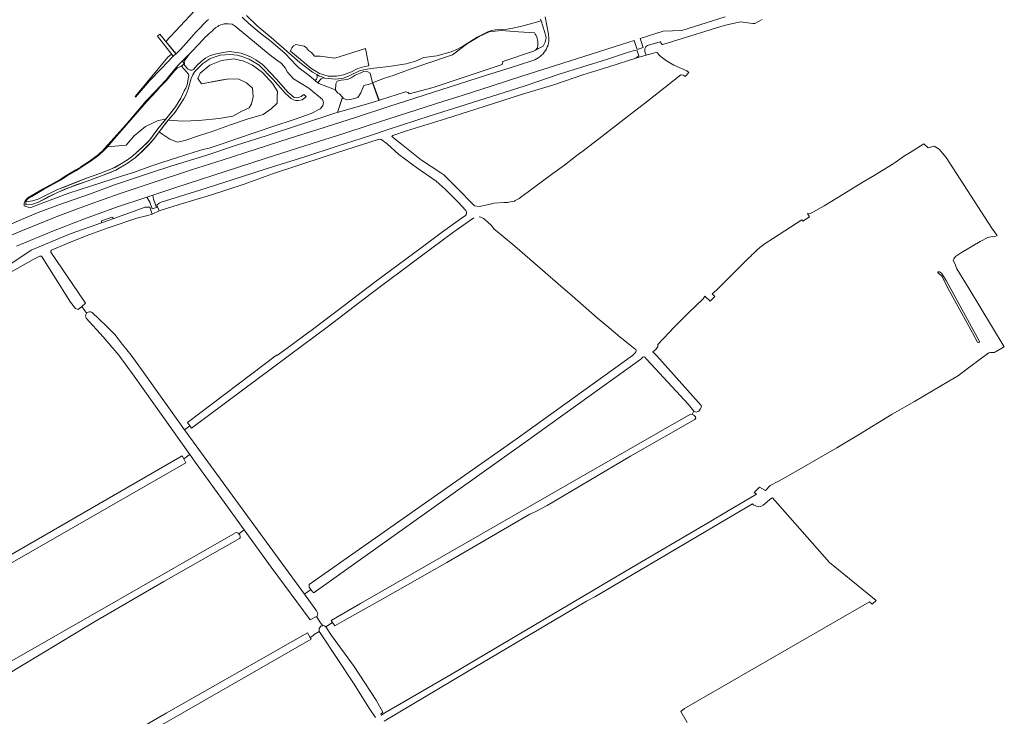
# Model space of a CAD drawing. Header units: metres. Extents: x 209813 to 223847, y 571801 to 587119.
# Tile 689 of 746: x 222332 to 222899, y 583792 to 584193. Entities that reach past the tile are written whole.
import ezdxf

# ---------------------------------------------------------------- set-up
doc = ezdxf.new("R2010")
doc.units = ezdxf.units.M
for name, color, linetype, lineweight in [('B-RO-GK-BESCHOEIING-G', 8, 'GK-BESCHOEIING', 0), ('B-RO-GR-BEPLANTING_CULTUUR_BOSPLANTSOEN-GV', 8, 'Continuous', 0), ('B-RO-GR-BEPLANTING_CULTUUR_HEESTERS-GV', 8, 'Continuous', 0), ('B-RO-GR-GRAS-GV', 8, 'Continuous', 0), ('B-RO-GR-GROENVOORZIENING-GV', 8, 'Continuous', 0), ('B-RO-KW-KUNSTWERK_STUW-GV', 8, 'Continuous', 0), ('B-RO-OG-TERREIN_CULTUURSCHEIDING-GV', 8, 'Continuous', 0), ('B-RO-OG-WEG-GV', 8, 'Continuous', 0), ('B-RO-VH-VERHARDING_HALFVERHARDING-GV', 8, 'Continuous', 0), ('B-RO-VH-VERHARDING_STRAATBAKSTEEN-GV', 8, 'Continuous', 0)]:
    doc.layers.add(name, color=color, linetype=linetype, lineweight=lineweight)
doc.linetypes.add('GK-BESCHOEIING', pattern='A,30,-5,[1,NLCS.shx,S=1,R=0,X=0,Y=0],-5', length=40)

msp = doc.modelspace()

# ---------------------------------------------------------------- linework, layer by layer
at = {"layer": 'B-RO-GK-BESCHOEIING-G', "flags": 128}
for points in [[(222511.642, 583847.099), (222512.362, 583846.001)], [(222512.362, 583846.001), (222513.657, 583844.027)]]:
    msp.add_lwpolyline(points, dxfattribs=at)
at = {"layer": 'B-RO-GR-BEPLANTING_CULTUUR_BOSPLANTSOEN-GV', "flags": 128}
for points in [[(222412.615, 584128.8), (222414.651, 584127.153), (222418.718, 584124.461), (222423.024, 584122.786), (222427.389, 584123.683), (222435.702, 584126.555), (222442.998, 584128.888), (222453.644, 584132.836), (222463.153, 584136.067), (222472.363, 584138.699), (222477.027, 584142.049), (222480.496, 584145.339), (222480.436, 584149.108), (222480.616, 584152.039), (222477.984, 584156.466), (222472.004, 584162.927), (222466.322, 584167.234), (222461.299, 584169.508), (222455.498, 584170.884), (222448.381, 584169.867), (222441.743, 584167.234), (222436.061, 584162.568), (222434.865, 584159.398), (222436.958, 584156.466), (222447.783, 584158.44), (222452.687, 584159.218), (222458.368, 584158.979), (222462.854, 584156.885), (222466.322, 584153.954), (222466.741, 584148.929), (222465.784, 584144.801), (222464.349, 584142.528), (222460.222, 584140.673), (222454.959, 584137.742), (222447.065, 584136.485), (222435.403, 584135.229), (222426.074, 584134.93), (222417.802, 584135.41), (222413.216, 584129.601)], [(222382.67, 584120.043), (222393.428, 584121.066), (222398.033, 584126.51), (222404.626, 584131.849), (222411.952, 584135.304), (222416.352, 584136.122), (222421.906, 584143.177), (222424.991, 584148.06), (222426.905, 584152.358), (222427.901, 584153.92), (222428.624, 584155.893), (222429.483, 584160.25), (222429.6, 584161.226), (222429.346, 584162.027), (222425.385, 584166.567), (222423.149, 584165.538), (222421.327, 584163.824), (222416.836, 584158.341), (222412.965, 584154.444), (222411.183, 584152.276), (222405.223, 584146.012), (222401.315, 584141.59), (222393.567, 584132.513), (222386.946, 584125.018)], [(222379.28, 584076.313), (222386.37, 584078.789), (222385.319, 584079.568), (222379.362, 584077.474)]]:
    msp.add_lwpolyline(points, close=True, dxfattribs=at)
at = {"layer": 'B-RO-GR-BEPLANTING_CULTUUR_HEESTERS-GV', "flags": 128}
for points in [[(222488.262, 584175.216), (222499.986, 584165.324), (222504.91, 584162.371), (222509.91, 584160.747), (222514.756, 584160.747), (222518.762, 584161.562), (222523.35, 584163.333), (222527.019, 584165.149), (222531.055, 584166.347), (222533.331, 584166.802), (222531.326, 584176.727), (222513.646, 584171.089), (222505.294, 584172.411), (222501.953, 584172.272), (222500.231, 584174.448), (222498.491, 584175.526), (222497.482, 584177.092), (222496.055, 584178.171), (222491.322, 584178.972), (222489.965, 584178.31), (222488.886, 584177.162), (222488.503, 584176.396)], [(222518.055, 584148.643), (222518.433, 584148.193), (222520.527, 584147.181), (222523.53, 584147.513), (222526.937, 584148.543), (222528.704, 584151.233), (222530.38, 584155.375), (222533.713, 584156.227), (222535.499, 584156.921), (222534.07, 584162.569), (222532.663, 584163.273), (222530.317, 584163.507), (222528.381, 584162.569), (222525.507, 584161.454), (222523.103, 584159.752), (222520.932, 584158.931), (222517.355, 584158.462), (222515.067, 584157.934), (222514.305, 584156.35), (222514.023, 584152.832), (222515.535, 584151.086), (222516.382, 584150.631)]]:
    msp.add_lwpolyline(points, close=True, dxfattribs=at)
at = {"layer": 'B-RO-GR-GRAS-GV', "flags": 128}
for points in [[(222547.064, 584126.603), (222546.477, 584126.066), (222552.994, 584120.796), (222563.665, 584112.41), (222574.771, 584105.19), (222576.564, 584103.929), (222586.602, 584093.865), (222591.521, 584088.834), (222594.204, 584086.067), (222597.052, 584085.7), (222603.112, 584087.114), (222605.565, 584087.55), (222611.019, 584088.067), (222613.319, 584088.104), (222613.72, 584088.151), (222617.124, 584088.881), (222617.576, 584089.079), (222619.884, 584090.415), (222628.073, 584096.469), (222639.326, 584104.705), (222645.958, 584109.617), (222652.389, 584114.481), (222658.217, 584118.848), (222667.523, 584126.074), (222682.039, 584137.385), (222693.791, 584146.464), (222703.735, 584154.203), (222713.077, 584161.497), (222714.493, 584161.31), (222715.576, 584160.649), (222717.708, 584163.011), (222716.468, 584163.895), (222708.947, 584167.188), (222704.75, 584169.585), (222701.684, 584171.888), (222700.563, 584172.899), (222699.504, 584174.327), (222698.756, 584174.682), (222696.952, 584173.943), (222694.249, 584173.359), (222693.053, 584172.864), (222687.133, 584171.253), (222671.576, 584166.217), (222656.646, 584161.517), (222640.492, 584156.091), (222621.217, 584150.253), (222599.72, 584143.231), (222577.405, 584136.299), (222555.073, 584129.293)], [(222861.081, 584047.915), (222861.344, 584048.056), (222862.024, 584048.006), (222863.253, 584047.235), (222865.906, 584043.043), (222884.974, 584008.391), (222885.085, 584007.666), (222884.976, 584007.443), (222884.429, 584007.362), (222883.917, 584007.569), (222881.146, 584012.928), (222867.694, 584037.295), (222863.47, 584045.56), (222861.494, 584047.361), (222861.005, 584047.685)], [(222720.455, 583967.784), (222717.441, 583971.707), (222693.537, 583997.629), (222692.266, 583998.885), (222691.254, 583999.015), (222690.069, 583997.745), (222622.639, 583949.268), (222501.765, 583863.235), (222501.38, 583863.253), (222500.771, 583863.725), (222499.838, 583865.129), (222496.171, 583862.313), (222503.2, 583852.69), (222503.992, 583851.21), (222503.606, 583849.664), (222503.168, 583849.431), (222505.419, 583845.761), (222506.781, 583844.199), (222507.345, 583844.353), (222508.463, 583843.576), (222512.362, 583846.001), (222511.642, 583847.099), (222528.456, 583857.049), (222647.582, 583925.399), (222718.634, 583966.01), (222719.536, 583965.886)]]:
    msp.add_lwpolyline(points, close=True, dxfattribs=at)
for points in [[(222589.123, 584083.36), (222584.673, 584088.216), (222577.321, 584095.673), (222572.156, 584100.299), (222561.472, 584107.649), (222550.539, 584115.732), (222543.802, 584121.752), (222540.125, 584124.512), (222538.612, 584124.312), (222520.021, 584118.267), (222507.564, 584114.239), (222478.325, 584104.66), (222461.461, 584098.625), (222442.173, 584092.197), (222424.139, 584086.843), (222412.612, 584083.3), (222408.452, 584081.381), (222405.905, 584080.467), (222400.182, 584079.098), (222383.086, 584073.434), (222370.473, 584068.815), (222359.551, 584064.407), (222350.529, 584060.528), (222350.161, 584060.015), (222350.149, 584059.443), (222369.319, 584031.202)], [(222508.463, 583843.576), (222511.811, 583838.644), (222524.765, 583820.692), (222537.523, 583801.365), (222541.31, 583794.394), (222540.199, 583793.161), (222540.557, 583792.639), (222542.428, 583793.911), (222581.401, 583816.533), (222681.573, 583875.747), (222729.436, 583903.766), (222739.358, 583909.799), (222756.63, 583920.064), (222755.32, 583920.844), (222758.425, 583924.019), (222761.895, 583922.122), (222764.591, 583925.036), (222768.956, 583927.259), (222772.165, 583928.946), (222802.823, 583946.739), (222815.331, 583954.22), (222834.752, 583965.994), (222847.558, 583973.402), (222863.168, 583982.531), (222873.011, 583988.378), (222877.244, 583991.579), (222886.941, 583998.988), (222890.539, 584001.422), (222891.364, 584001.649), (222893.779, 584001.649), (222893.911, 584001.781), (222894.738, 584002.178), (222898.938, 584004.758), (222899.381, 584004.774), (222879.061, 584038.191), (222871.979, 584049.868), (222871.346, 584051.96), (222869.877, 584054.764), (222870.313, 584055.653), (222871.343, 584056.826), (222874.641, 584059.171), (222885.423, 584065.505), (222889.918, 584067.77), (222892.343, 584068.482), (222893.556, 584068.223), (222895.306, 584069.068), (222892.125, 584073.268), (222865.799, 584113.881), (222861.83, 584118.776), (222859.052, 584120.496), (222855.545, 584119.548), (222853.015, 584121.726), (222845.103, 584116.904), (222841.847, 584114.914), (222836.487, 584110.98), (222835.285, 584110.283), (222823.415, 584103.068), (222817.456, 584099.485), (222804.534, 584091.522), (222795.52, 584086.099), (222789.009, 584082.367), (222787.107, 584081.523), (222786.057, 584081.625), (222787.187, 584079.853), (222783.232, 584077.291), (222782.803, 584077.961), (222766.334, 584067.442), (222761.678, 584064.302)], [(222593.711, 584079.117), (222582.178, 584071.167), (222562.857, 584056.68), (222534.611, 584035.652), (222509.242, 584016.285), (222487.526, 584000), (222431.166, 583958.082), (222430.241, 583959.354), (222427.213, 583957.128), (222440.557, 583938.608), (222483.098, 583880.21), (222496.171, 583862.313)], [(222430.241, 583959.354), (222428.88, 583961.225), (222480.157, 584000), (222480.718, 583999.973), (222488.382, 584005.704), (222497.399, 584012.331), (222500.154, 584014.324), (222519.037, 584028.744), (222537.024, 584042.341), (222550.136, 584052.017), (222564.253, 584062.537), (222575.808, 584071.071), (222585.831, 584078.418), (222588.932, 584080.571)], [(222686.6, 584003.734), (222678.141, 584010.437), (222670.331, 584016.936), (222665.059, 584021.469), (222650.487, 584034.211), (222643.971, 584039.852), (222633.427, 584048.969), (222617.462, 584062.869), (222609.602, 584069.369), (222605.373, 584072.845), (222604.035, 584074.854), (222600.106, 584078.279)], [(222367.925, 584028.128), (222365.867, 584026.314), (222364.398, 584026.992), (222361.486, 584030.667), (222345.183, 584056.587), (222344.728, 584057.025), (222343.717, 584057.183), (222339.991, 584055.196), (222319.083, 584043.523), (222303.308, 584034.277), (222285.281, 584024.08), (222269.927, 584015.44), (222254.817, 584007.229), (222239.724, 583998.291), (222225.608, 583990.098), (222211.411, 583981.684), (222198.002, 583974.355), (222186.897, 583967.645), (222186.422, 583967.09)], [(222748.639, 584052.545), (222733.581, 584037.514), (222731.135, 584035.428), (222732.535, 584033.915), (222729.962, 584031.093), (222726.795, 584034.055), (222725.935, 584032.46), (222717.483, 584024.357), (222709.482, 584016.352), (222699.718, 584006.206), (222699.781, 584005.033), (222698.564, 584003.393), (222696.94, 584001.921), (222698.778, 584000)], [(222369.319, 584031.202), (222370.086, 584030.033), (222367.925, 584028.128), (222370.748, 584024.267)], [(222373.974, 584024.728), (222382.003, 584017.047), (222387.013, 584011.933), (222391.427, 584006.293), (222396.489, 584000), (222403.242, 583990.394), (222427.213, 583957.128)], [(222430.221, 583942.741), (222398.055, 583988.03), (222389.282, 584000), (222380.318, 584010.646), (222370.484, 584021.34)], [(222499.838, 583865.129), (222499.021, 583866.491), (222498.903, 583867.885), (222618.174, 583951.704), (222685.126, 583999.891)], [(222685.126, 583999.891), (222686.735, 584001.332)], [(222698.778, 584000), (222699.163, 583999.591), (222724.743, 583971.119), (222724.876, 583970.308), (222724.218, 583968.973), (222723.397, 583967.869), (222721.954, 583967.218), (222720.455, 583967.784)], [(222719.536, 583965.886), (222720.499, 583965.507), (222721.525, 583964.601), (222721.691, 583963.908), (222721.081, 583963.021), (222683.956, 583941.816), (222636.078, 583913.489), (222629.585, 583909.901), (222626.068, 583908.525), (222578.33, 583880.537), (222539.954, 583858.9), (222520.384, 583847.895), (222513.657, 583844.027), (222512.362, 583846.001)], [(222258.255, 583785.399), (222273.417, 583794.523), (222283.232, 583799.963), (222298.797, 583808.128), (222308.68, 583813.089), (222320.718, 583820.078), (222456.575, 583897.79), (222457.247, 583897.896), (222457.951, 583897.522), (222458.341, 583897.133), (222461.547, 583899.43), (222432.947, 583938.903), (222430.221, 583942.741), (222426.724, 583940.29), (222427.882, 583938.032), (222243.43, 583832.169), (222242.479, 583833.902), (222239.117, 583833.211), (222240.471, 583830.19), (222217.895, 583816.926), (222217.09, 583816.453), (222241.201, 583768.165)], [(222242.479, 583833.902), (222241.476, 583835.729), (222425.849, 583941.997), (222426.724, 583940.29)], [(222716.711, 583788.387), (222712.954, 583794.789), (222715.146, 583796.458), (222821.684, 583857.919), (222823.248, 583856.514), (222825.633, 583858.708), (222820.38, 583862.977), (222798.694, 583880.654), (222768.651, 583914.618), (222765.763, 583917.824), (222765.332, 583917.649), (222760.5, 583913.614), (222759.177, 583912.926), (222757.537, 583912.662), (222754.944, 583913.773), (222754.283, 583914.467), (222704.117, 583884.765), (222663.466, 583860.831), (222658.641, 583858.352), (222589.581, 583817.408), (222542.214, 583789.13)], [(222458.341, 583897.133), (222458.928, 583896.549), (222459.186, 583895.446), (222459.196, 583894.724), (222458.768, 583894.429), (222415.288, 583869.706), (222374.896, 583846.138), (222324.087, 583815.578), (222305.655, 583805.819), (222304.557, 583804.898), (222304.244, 583803.547), (222315.366, 583784.243)], [(222503.168, 583849.431), (222499.593, 583847.63), (222477.09, 583877.978), (222461.547, 583899.43)], [(222537.144, 583791.347), (222533.575, 583796.612), (222524.475, 583811.181), (222505.566, 583839.416), (222504.774, 583840.931), (222501.451, 583838.987), (222501.693, 583838.687), (222499.475, 583837.414), (222500.027, 583836.421), (222402.433, 583780.389)], [(222504.774, 583840.931), (222504.771, 583842.654), (222505.667, 583843.895), (222506.781, 583844.199)], [(222320.017, 583737.879), (222416.504, 583793.742), (222497.998, 583840.073), (222499.475, 583837.414)]]:
    msp.add_lwpolyline(points, dxfattribs=at)
at = {"layer": 'B-RO-GR-GRAS-GV'}
for points in [[(222588.932, 584080.571, 0.2151129), (222589.586, 584081.656)], [(222589.586, 584081.656, 0.1920722), (222589.123, 584083.36)], [(222600.106, 584078.279, 0.1537141), (222596.915, 584079.698)], [(222761.678, 584064.302, 0.0425939), (222755.804, 584059.583)], [(222755.804, 584059.583, 0.0048621), (222748.639, 584052.545)], [(222686.735, 584001.332, 0.4649294), (222686.623, 584003.754)]]:
    msp.add_lwpolyline(points, format="xyb", dxfattribs=at)
msp.add_arc((222372.629, 584022.621), 2.5, 57.45756, 211.99438, dxfattribs=at)
at = {"layer": 'B-RO-GR-GROENVOORZIENING-GV', "flags": 128}
msp.add_lwpolyline([(222420.561, 584172.284), (222419.603, 584173.524), (222417.455, 584171.711), (222399.811, 584150.384), (222398.692, 584148.994), (222398.817, 584148.845), (222398.958, 584148.739), (222407.038, 584158.186), (222413.959, 584165.292)], close=True, dxfattribs=at)
at = {"layer": 'B-RO-KW-KUNSTWERK_STUW-GV', "flags": 128}
for points in [[(222535.499, 584156.921), (222539.046, 584146.877), (222539.254, 584146.945), (222535.683, 584156.992)], [(222517.322, 584146.451), (222515.242, 584139.838), (222518.16, 584148.518), (222518.055, 584148.643)]]:
    msp.add_lwpolyline(points, close=True, dxfattribs=at)
at = {"layer": 'B-RO-OG-TERREIN_CULTUURSCHEIDING-GV', "flags": 128}
for points in [[(222441.14, 584207.38), (222416.338, 584180.738), (222422.244, 584173.716), (222424.739, 584176.189), (222428.098, 584179.792), (222430.894, 584183.133), (222433.622, 584186.164), (222434.253, 584186.741), (222439.969, 584192.594), (222440.861, 584193.429)], [(222460.276, 584194.776), (222464.121, 584191.168), (222470.414, 584186.005), (222476.957, 584180.691), (222484.948, 584174.023), (222491.887, 584166.759), (222492.936, 584165.657), (222497.381, 584162.297), (222500.078, 584160.291), (222501.897, 584158.623), (222502.414, 584158.229), (222503.094, 584159.085), (222503.477, 584159.818), (222503.553, 584160.749), (222503.434, 584161.687), (222500.949, 584163.089), (222493.492, 584168.663), (222477.022, 584183.013), (222469.016, 584189.838), (222462.765, 584195.826)], [(222425.818, 584169.48), (222423.286, 584166.87), (222417.831, 584160.358), (222416.503, 584158.629), (222412.64, 584154.74), (222410.855, 584152.569), (222404.904, 584146.314), (222400.982, 584141.877), (222393.235, 584132.801), (222386.614, 584125.306), (222381.113, 584119.044), (222380.25, 584118.258), (222377.507, 584115.602), (222373.104, 584112.372), (222367.139, 584108.466), (222364.612, 584106.806), (222359.361, 584103.789), (222355.52, 584101.3), (222345.628, 584095.806), (222338.863, 584091.913), (222338.459, 584091.619), (222338.157, 584091.524), (222337.904, 584091.378), (222337.552, 584091.233), (222337.146, 584090.84), (222336.234, 584090.104), (222335.826, 584089.661), (222335.518, 584089.166), (222335.414, 584088.918), (222335.261, 584088.67), (222335.208, 584088.521), (222334.795, 584087.678), (222334.699, 584087.08), (222334.825, 584086.086), (222337.072, 584085.352), (222338.609, 584085.092), (222359.968, 584093.259), (222367.069, 584095.529), (222379.535, 584099.567), (222390.784, 584103.281), (222398.877, 584105.722), (222407.07, 584108.697), (222414.034, 584110.996), (222423, 584113.966), (222432.616, 584116.922), (222437.636, 584118.545), (222441.302, 584119.373), (222450.048, 584122.249), (222457.575, 584124.909), (222468.978, 584128.68), (222478.02, 584131.763), (222490.792, 584135.971), (222500.139, 584139.346), (222505.262, 584142.005), (222506.81, 584143.642), (222507.207, 584145.696), (222506.633, 584147.383), (222498.83, 584153.959), (222489.988, 584159.187), (222486.506, 584163.197), (222485.06, 584165.607), (222483.011, 584168.03), (222476.382, 584172.975), (222456.284, 584189.55), (222454.639, 584190.678), (222452.546, 584191.025), (222449.899, 584190.939), (222446.963, 584189.945), (222446.313, 584189.446), (222445.213, 584188.797), (222445.062, 584188.597), (222444.062, 584187.949), (222443.211, 584186.9), (222441.36, 584185.302), (222440.209, 584184.154), (222439.059, 584183.206), (222438.058, 584182.157), (222431.473, 584175.29), (222429.956, 584173.731)], [(222393.567, 584132.513), (222401.315, 584141.59), (222405.223, 584146.012), (222411.183, 584152.276), (222412.965, 584154.444), (222416.836, 584158.341), (222421.327, 584163.824), (222423.149, 584165.538), (222425.288, 584166.485), (222426.782, 584167.745), (222429.112, 584164.801), (222430.303, 584164.234), (222431.514, 584164.332), (222432.353, 584164.723), (222434.502, 584167.204), (222436.728, 584169.313), (222439.286, 584171.208), (222441.864, 584172.634), (222445.574, 584173.728), (222449.441, 584174.509), (222453.131, 584174.939), (222459.81, 584174.099), (222462.895, 584172.947), (222465.532, 584171.716), (222468.187, 584170.212), (222472.015, 584167.438), (222473.421, 584166.168), (222480.158, 584158.98), (222486.68, 584151.596), (222490.274, 584148.588), (222491.738, 584148.373), (222493.301, 584148.685), (222494.257, 584149.037), (222495.175, 584149.623), (222495.781, 584150.326), (222497.128, 584149.171), (222496.425, 584148.373), (222494.941, 584147.181), (222492.851, 584146.732), (222491.328, 584146.693), (222489.864, 584147.22), (222488.614, 584147.904), (222485.333, 584150.912), (222478.035, 584159.024), (222470.206, 584167.125), (222464.301, 584170.524), (222460.767, 584171.989), (222457.623, 584172.849), (222453.364, 584173.351), (222447.697, 584172.843), (222444.773, 584171.989), (222441.668, 584170.7), (222437.647, 584168.173), (222433.135, 584163.492), (222431.846, 584161.539), (222431.026, 584159.41), (222429.307, 584153.354), (222428.018, 584150.17), (222426.729, 584147.67), (222421.789, 584140.149), (222417.802, 584135.41), (222426.074, 584134.93), (222435.403, 584135.229), (222447.065, 584136.485), (222454.959, 584137.742), (222460.222, 584140.673), (222464.349, 584142.528), (222465.784, 584144.801), (222466.741, 584148.929), (222466.322, 584153.954), (222462.854, 584156.885), (222458.368, 584158.979), (222452.687, 584159.218), (222441.145, 584157.244), (222436.958, 584156.466), (222434.865, 584159.398), (222436.061, 584162.568), (222441.743, 584167.234), (222448.381, 584169.867), (222455.498, 584170.884), (222461.299, 584169.508), (222466.322, 584167.234), (222472.004, 584162.927), (222477.984, 584156.466), (222480.616, 584152.039), (222480.436, 584149.108), (222480.496, 584145.339), (222477.027, 584142.049), (222472.363, 584138.699), (222463.153, 584136.067), (222453.644, 584132.836), (222442.998, 584128.888), (222435.702, 584126.555), (222427.389, 584123.683), (222423.024, 584122.786), (222418.718, 584124.461), (222414.651, 584127.153), (222412.615, 584128.8), (222409.037, 584124.033), (222402.749, 584117.392), (222398.902, 584113.993), (222394.625, 584110.906), (222387.556, 584106.629), (222379.354, 584103.366), (222371.055, 584100.28), (222358.108, 584095.65), (222348.672, 584091.248), (222342.951, 584088.2), (222339.768, 584087.145), (222335.745, 584086.65), (222335.651, 584088.455)], [(222382.67, 584120.043), (222386.946, 584125.018)]]:
    msp.add_lwpolyline(points, dxfattribs=at)
for points in [[(222629.283, 584175.836), (222633.646, 584178.021), (222634.978, 584180.447), (222635.37, 584183.03), (222634.586, 584186.474), (222632.562, 584192.678), (222622.177, 584189.759), (222616.345, 584188.362), (222613.04, 584187.867), (222606.001, 584187.42), (222604.012, 584187.08), (222601.832, 584186.382), (222595.617, 584183.24), (222587.888, 584178.32), (222584.326, 584176.282), (222580.77, 584174.758), (222572.451, 584172.446), (222564.902, 584171.492), (222560.098, 584169.448), (222554.855, 584167.849), (222544.858, 584166.316), (222534.458, 584165.218), (222528.267, 584163.981), (222522.033, 584160.98), (222518.64, 584159.735), (222514.057, 584159.093), (222508.047, 584159.711), (222507.598, 584159.89), (222507.362, 584159.873), (222506.552, 584159.61), (222505.797, 584159.172), (222505.206, 584158.691), (222503.912, 584157.022), (222504.462, 584156.568), (222512.499, 584153.505), (222514.023, 584152.832), (222514.305, 584156.35), (222515.067, 584157.934), (222517.355, 584158.462), (222520.932, 584158.931), (222523.103, 584159.752), (222525.507, 584161.454), (222528.381, 584162.569), (222530.317, 584163.507), (222532.663, 584163.273), (222534.07, 584162.569), (222535.499, 584156.921), (222542.332, 584159.625), (222547.341, 584161.244), (222557.212, 584164.835), (222566.128, 584167.831), (222581.558, 584173.187), (222590.202, 584179.575), (222596.959, 584183.588), (222602.714, 584186.28), (222609.524, 584187.019), (222619.503, 584186.439), (222628.649, 584185.793), (222629.165, 584185.037), (222629.615, 584184.24), (222629.993, 584183.406), (222630.298, 584182.543), (222630.527, 584181.656), (222630.679, 584180.754), (222630.752, 584179.841), (222630.746, 584178.926), (222630.418, 584177.204)], [(222429.956, 584173.731), (222425.818, 584169.48), (222427.074, 584167.991), (222426.919, 584169.406)], [(222382.67, 584120.043), (222381.421, 584118.73), (222380.559, 584117.945), (222377.796, 584115.271), (222373.35, 584112.008), (222367.383, 584108.1), (222364.84, 584106.43), (222359.592, 584103.415), (222355.745, 584100.922), (222345.845, 584095.424), (222339.102, 584091.543), (222338.659, 584091.221), (222338.335, 584091.119), (222338.098, 584090.983), (222337.797, 584090.859), (222337.437, 584090.51), (222336.55, 584089.794), (222336.136, 584089.322), (222335.905, 584088.953), (222335.806, 584088.716), (222335.651, 584088.455), (222339.6, 584089.061), (222342.876, 584089.966), (222353.531, 584095.268), (222364.123, 584099.557), (222370.606, 584102.097), (222378.339, 584104.773), (222384.744, 584107.136), (222389.919, 584109.91), (222394.313, 584112.665), (222397.301, 584114.852), (222405.385, 584122.295), (222407.104, 584124.111), (222411.79, 584130.48), (222416.352, 584136.122), (222411.952, 584135.304), (222404.626, 584131.849), (222398.033, 584126.51), (222393.428, 584121.066)]]:
    msp.add_lwpolyline(points, close=True, dxfattribs=at)
at = {"layer": 'B-RO-OG-WEG-GV', "flags": 128}
for points in [[(222316.057, 584064.467), (222332.884, 584071.58), (222354.056, 584080.138), (222372.125, 584086.896), (222389.445, 584093.041), (222407.289, 584098.998), (222431.084, 584106.826), (222449.327, 584112.661), (222468.435, 584118.811), (222487.968, 584124.996), (222503.942, 584130.159), (222526.115, 584137.227), (222544.868, 584143.282), (222600.492, 584161.14), (222618.335, 584166.687), (222628.851, 584170.287), (222629.924, 584170.781), (222630.947, 584171.369), (222631.915, 584172.046), (222632.818, 584172.807), (222633.649, 584173.646), (222634.401, 584174.555), (222635.07, 584175.529), (222635.648, 584176.558), (222636.132, 584177.635), (222636.518, 584178.751), (222636.802, 584179.897), (222636.983, 584181.063), (222637.058, 584182.242), (222636.762, 584184.916), (222634.798, 584194.925)], [(222632.227, 584193.722), (222632.562, 584192.678), (222634.586, 584186.474), (222635.37, 584183.03), (222634.978, 584180.447), (222633.646, 584178.021), (222628.137, 584175.2), (222610.551, 584169.166), (222610.138, 584167.536), (222570.305, 584154.328), (222556.635, 584150.653), (222556.016, 584151.38), (222554.405, 584151.867), (222535.208, 584145.63), (222513.05, 584139.202), (222474.075, 584126.353), (222457.641, 584121.212), (222439.395, 584115.104), (222419.162, 584108.883), (222408.199, 584105.366), (222386.803, 584098.142), (222372.302, 584092.894), (222354.078, 584086.56), (222342.909, 584082.349), (222333.198, 584078.309), (222320.725, 584072.93)], [(222325.994, 584051.833), (222338.816, 584060.542), (222361.292, 584070.029), (222379.28, 584076.313), (222379.362, 584077.474), (222385.319, 584079.568), (222386.37, 584078.789), (222404.553, 584085.241), (222406.129, 584085.42), (222407.238, 584085.297), (222408.452, 584081.381), (222412.612, 584083.3), (222411.214, 584086.56), (222412.436, 584087.606), (222413.597, 584088.209), (222436.023, 584095.202), (222454.492, 584101.169), (222474.132, 584107.41), (222496.474, 584114.38), (222515.039, 584120.542), (222534.202, 584126.618), (222543.861, 584129.96), (222568.71, 584137.913), (222596.044, 584146.591), (222623.312, 584155.321), (222642.91, 584161.882), (222670.252, 584170.394), (222681.161, 584174.143), (222686.204, 584175.498), (222687.88, 584175.405), (222688.793, 584172.486), (222687.133, 584171.253), (222693.053, 584172.864), (222692.258, 584174.921), (222692.317, 584176.52), (222692.43, 584176.95), (222692.618, 584177.353), (222692.874, 584177.717), (222693.31, 584178.12), (222693.828, 584178.41), (222701.04, 584180.518), (222702.215, 584178.959), (222702.596, 584178.961), (222708.201, 584180.855), (222737.912, 584189.928), (222747.304, 584192.128), (222754.483, 584191.109), (222755.703, 584191.229), (222759.914, 584193.375)], [(222738.503, 584195.017), (222713.652, 584187.158), (222702.834, 584186.687), (222689.689, 584182.549), (222691.365, 584177.225), (222687.801, 584176.142), (222686.136, 584181.431), (222678.769, 584179.112), (222652.914, 584170.795), (222621.537, 584160.741), (222603.74, 584155.088), (222583.463, 584148.568), (222577.132, 584146.634), (222533.44, 584132.552), (222519.389, 584128.059), (222492.219, 584119.339), (222474.068, 584113.471), (222458.279, 584108.438), (222421.588, 584096.511), (222408.82, 584092.246), (222409.314, 584090.018), (222410.926, 584085.136), (222408.423, 584084.309), (222407.103, 584088.305), (222405.439, 584091.178), (222387.91, 584085.368), (222369.506, 584078.626), (222351.68, 584071.656), (222330.287, 584062.938)]]:
    msp.add_lwpolyline(points, dxfattribs=at)
at = {"layer": 'B-RO-VH-VERHARDING_HALFVERHARDING-GV', "flags": 128}
for points in [[(222412.936, 584184.918), (222411.559, 584183.941), (222420.561, 584172.284), (222422.13, 584173.619)], [(222495.781, 584150.326), (222495.175, 584149.623), (222494.257, 584149.037), (222493.301, 584148.685), (222491.738, 584148.373), (222490.274, 584148.588), (222486.68, 584151.596), (222480.158, 584158.98), (222473.421, 584166.168), (222472.015, 584167.438), (222468.187, 584170.212), (222465.532, 584171.716), (222462.895, 584172.947), (222459.81, 584174.099), (222453.131, 584174.939), (222449.441, 584174.509), (222445.574, 584173.728), (222441.864, 584172.634), (222439.286, 584171.208), (222436.728, 584169.313), (222434.502, 584167.204), (222432.353, 584164.723), (222431.514, 584164.332), (222430.303, 584164.234), (222429.112, 584164.801), (222426.782, 584167.745), (222425.385, 584166.567), (222429.346, 584162.027), (222429.6, 584161.226), (222429.483, 584160.25), (222428.624, 584155.893), (222427.901, 584153.92), (222426.905, 584152.358), (222424.991, 584148.06), (222421.906, 584143.177), (222419.387, 584139.875), (222411.79, 584130.48), (222407.104, 584124.111), (222402.69, 584119.677), (222397.301, 584114.852), (222394.313, 584112.665), (222387.302, 584108.445), (222384.744, 584107.136), (222378.339, 584104.773), (222370.606, 584102.097), (222358.725, 584097.324), (222353.531, 584095.268), (222342.876, 584089.966), (222339.6, 584089.061), (222335.651, 584088.455), (222335.745, 584086.65), (222339.768, 584087.145), (222342.951, 584088.2), (222354.027, 584093.814), (222364.181, 584097.936), (222371.055, 584100.28), (222383.904, 584105.027), (222387.556, 584106.629), (222394.625, 584110.906), (222398.902, 584113.993), (222406.459, 584121.142), (222409.037, 584124.033), (222416.809, 584134.23), (222421.789, 584140.149), (222426.729, 584147.67), (222428.018, 584150.17), (222429.307, 584153.354), (222431.026, 584159.41), (222431.846, 584161.539), (222433.135, 584163.492), (222437.647, 584168.173), (222441.668, 584170.7), (222444.773, 584171.989), (222447.697, 584172.843), (222453.364, 584173.351), (222457.623, 584172.849), (222460.767, 584171.989), (222464.301, 584170.524), (222470.206, 584167.125), (222478.035, 584159.024), (222485.333, 584150.912), (222488.614, 584147.904), (222489.864, 584147.22), (222491.328, 584146.693), (222492.851, 584146.732), (222494.941, 584147.181), (222496.425, 584148.373), (222497.128, 584149.171)], [(222503.434, 584161.687), (222503.553, 584160.749), (222503.477, 584159.818), (222503.094, 584159.085), (222502.414, 584158.229), (222503.912, 584157.022), (222505.206, 584158.691), (222505.797, 584159.172), (222506.552, 584159.61), (222507.362, 584159.873), (222507.598, 584159.89), (222505.782, 584160.614), (222504.913, 584160.853)]]:
    msp.add_lwpolyline(points, close=True, dxfattribs=at)
at = {"layer": 'B-RO-VH-VERHARDING_STRAATBAKSTEEN-GV', "flags": 128}
msp.add_lwpolyline([(222408.82, 584092.246), (222405.439, 584091.178), (222407.103, 584088.305), (222408.423, 584084.309), (222410.926, 584085.136), (222409.314, 584090.018)], close=True, dxfattribs=at)

doc.saveas('drawing.dxf')
